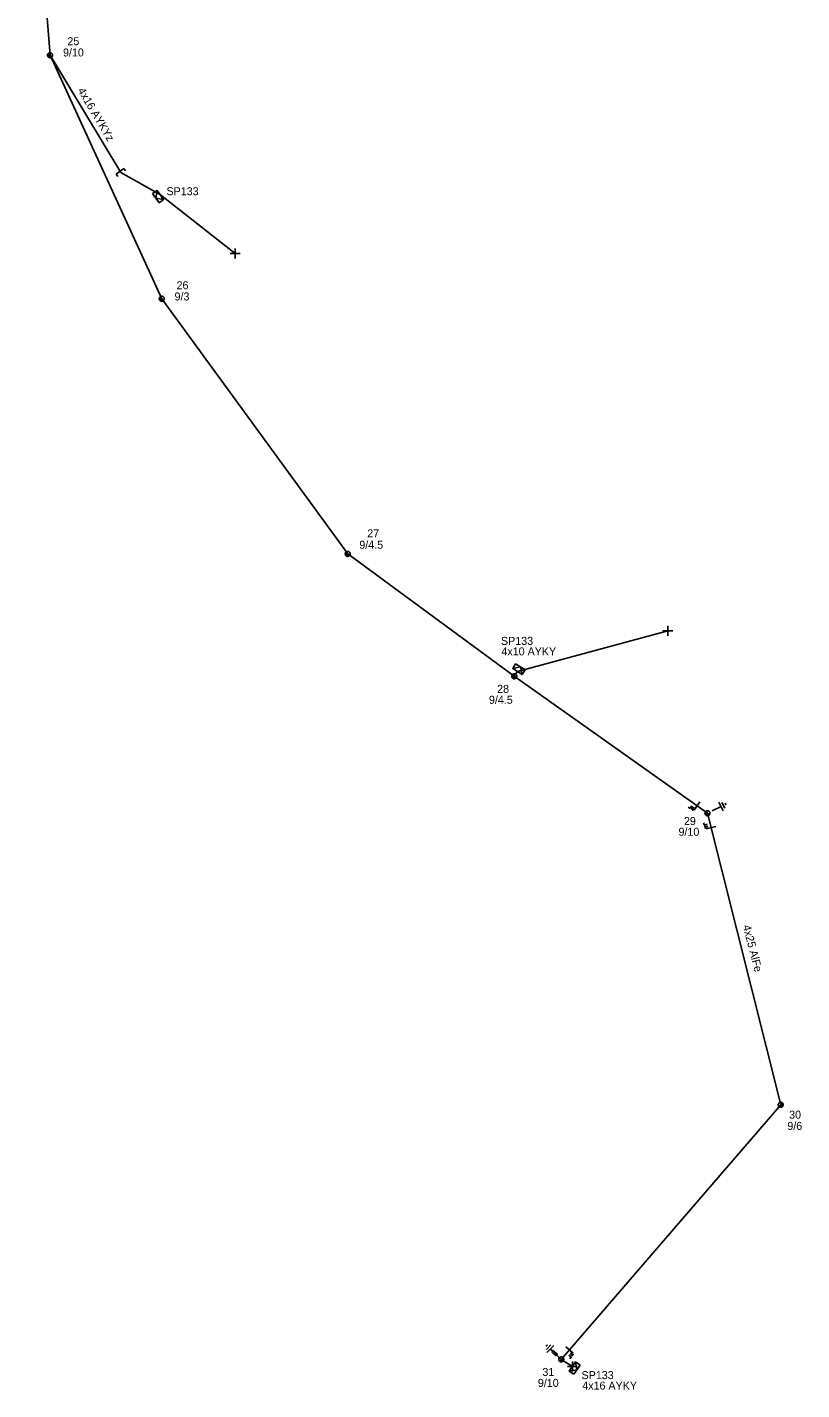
# Model space of a CAD drawing. Extents: x -748492 to -735633, y -1146251 to -1139940.
# Drawn here: x -742272 to -742175.2, y -1141462.5 to -1141292.2 of the extents above; entities that cross this region are included whole.
import ezdxf

# ---------------------------------------------------------------- set-up
doc = ezdxf.new("R2010")
doc.units = 0
for name, color, linetype in [('Vrstva 1', 7, 'Continuous'), ('Vrstva 12', 7, 'Continuous'), ('Vrstva 13', 7, 'Continuous'), ('Vrstva 14', 7, 'Continuous'), ('Vrstva 15', 7, 'Continuous'), ('Vrstva 16', 7, 'Continuous'), ('Vrstva 18', 7, 'Continuous'), ('Vrstva 2', 7, 'Continuous'), ('Vrstva 31', 7, 'Continuous'), ('Vrstva 33', 7, 'Continuous'), ('Vrstva 34', 7, 'Continuous'), ('Vrstva 52', 7, 'Continuous'), ('Vrstva 54', 7, 'Continuous'), ('Vrstva 55', 7, 'Continuous'), ('Vrstva 59', 7, 'Continuous'), ('Vrstva 9', 7, 'Continuous')]:
    doc.layers.add(name, color=color, linetype=linetype)

# ---------------------------------------------------------------- blocks, each defined once
blk = doc.blocks.new('NN440')
at = {"layer": 'Vrstva 2'}
for points in [[(0.63, 0), (0.63, 0.06), (0.62, 0.13), (0.6, 0.19), (0.58, 0.25), (0.55, 0.31), (0.51, 0.37), (0.47, 0.42), (0.42, 0.46), (0.37, 0.51), (0.32, 0.54), (0.26, 0.57), (0.2, 0.59), (0.13, 0.61), (0.07, 0.62), (0, 0.63), (-0.06, 0.62), (-0.13, 0.61), (-0.19, 0.59), (-0.26, 0.57), (-0.31, 0.54), (-0.37, 0.51), (-0.42, 0.46), (-0.47, 0.42), (-0.51, 0.37), (-0.54, 0.31), (-0.57, 0.25), (-0.6, 0.19), (-0.62, 0.13), (-0.63, 0.06), (-0.63, 0), (-0.63, -0.07), (-0.62, -0.14), (-0.6, -0.2), (-0.57, -0.26), (-0.54, -0.32), (-0.51, -0.37), (-0.47, -0.43), (-0.42, -0.47), (-0.37, -0.51), (-0.31, -0.55), (-0.26, -0.58), (-0.19, -0.6), (-0.13, -0.62), (-0.06, -0.63), (0, -0.63), (0.07, -0.63), (0.13, -0.62), (0.2, -0.6), (0.26, -0.58), (0.32, -0.55), (0.37, -0.51), (0.42, -0.47), (0.47, -0.43), (0.51, -0.37), (0.55, -0.32), (0.58, -0.26), (0.6, -0.2), (0.62, -0.14), (0.63, -0.07), (0.63, 0)], [(-0.63, 0), (0.63, 0)], [(-0.6, -0.18), (0.57, -0.18)], [(-0.51, -0.32), (0.5, -0.32)], [(-0.37, -0.47), (0.35, -0.47)]]:
    blk.add_lwpolyline(points, dxfattribs=at)
blk = doc.blocks.new('NN840')
at = {"layer": 'Vrstva 15'}
for points in [[(0, 0.62), (0, -0.63)], [(-0.75, -0.71), (-0.75, -0.66)], [(-0.73, -0.76), (-0.75, -0.71)], [(-0.66, -0.8), (-0.73, -0.76)], [(-0.63, -0.8), (-0.66, -0.8)], [(-0.56, -0.76), (-0.63, -0.8)], [(-0.54, -0.71), (-0.56, -0.76)], [(-0.54, -0.38), (-0.54, -0.71)], [(-0.33, -0.38), (-0.33, -0.8)], [(-0.33, -0.64), (-0.13, -0.38)], [(-0.26, -0.56), (-0.09, -0.8)]]:
    blk.add_lwpolyline(points, dxfattribs=at)
blk = doc.blocks.new('NN800')
at = {"layer": 'Vrstva 1'}
for points in [[(-0.44, 0.44), (0.44, -0.44)], [(-0.44, -0.44), (0.44, 0.44)]]:
    blk.add_lwpolyline(points, dxfattribs=at)
blk = doc.blocks.new('NN820')
at = {"layer": 'Vrstva 13'}
for points in [[(0, 0), (0, -1.05)], [(-0.16, -0.81), (0.16, -0.81)], [(-0.16, -1.47), (-0.16, -0.81)], [(0.16, -1.47), (-0.16, -1.47)], [(0, -1.05), (-0.06, -0.93)], [(0, -1.05), (0.06, -0.93)], [(0, -1.47), (0, -1.87)], [(0.16, -0.81), (0.16, -1.47)]]:
    blk.add_lwpolyline(points, dxfattribs=at)
blk = doc.blocks.new('NN630')
at = {"layer": 'Vrstva 9'}
for points in [[(0, -0.7), (-0.7, 0)], [(-0.7, -0.7), (-0.7, 0), (0.7, 0), (0.7, -0.7)], [(-0.7, -0.7), (0.7, -0.7)], [(0, -0.7), (0.7, 0)]]:
    blk.add_lwpolyline(points, dxfattribs=at)
blk = doc.blocks.new('NN810')
at = {"layer": 'Vrstva 14'}
for points in [[(0, -0.64), (0, -1.89)], [(0.63, -1.89), (-0.62, -1.89)], [(0.39, -2.2), (-0.4, -2.2)], [(0, -2.52), (-0.12, -2.52)], [(0.14, -2.52), (0, -2.52)]]:
    blk.add_lwpolyline(points, dxfattribs=at)
blk = doc.blocks.new('NN515')
at = {"layer": 'Vrstva 2'}
for points in [[(-0.59, 0.18), (0.59, 0.18)], [(-0.59, 0.18), (-0.59, -0.18)], [(0.59, 0.18), (0.59, -0.18)]]:
    blk.add_lwpolyline(points, dxfattribs=at)

msp = doc.modelspace()

# ---------------------------------------------------------------- linework, layer by layer
at = {"layer": 'Vrstva 1'}
for points in [[(-742271.98, -1141260.29), (-742269.13, -1141295.73), (-742255.17, -1141326.15), (-742231.93, -1141358.03), (-742211.11, -1141373.32), (-742186.97, -1141390.44)], [(-742186.97, -1141390.44), (-742177.82, -1141426.86), (-742205.25, -1141458.68)]]:
    msp.add_lwpolyline(points, dxfattribs=at)
at = {"layer": 'Vrstva 52'}
for points in [[(-742211.11, -1141373.32), (-742210.72, -1141372.73)], [(-742205.25, -1141458.68), (-742203.86, -1141459.56)]]:
    msp.add_lwpolyline(points, dxfattribs=at)
at = {"layer": 'Vrstva 54'}
msp.add_lwpolyline([(-742269.13, -1141295.73), (-742260.28, -1141310.37), (-742255.33, -1141313.19)], dxfattribs=at)
at = {"layer": 'Vrstva 59'}
for points in [[(-742255.33, -1141313.19), (-742246, -1141320.5)], [(-742210.72, -1141372.73), (-742191.94, -1141367.63)]]:
    msp.add_lwpolyline(points, dxfattribs=at)

# ---------------------------------------------------------------- block references
at = {"layer": 'Vrstva 13'}
for p, xscale, yscale, rotation in [((-742269.13, -1141295.73), 0.49999999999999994, 0.5000000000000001, -69.05512168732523), ((-742255.17, -1141326.15), 0.5, 0.49999999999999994, -54.9198118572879), ((-742231.93, -1141358.03), 0.5, 0.5, -37.49543227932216), ((-742211.11, -1141373.32), 0.49999999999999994, 0.49999999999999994, -34.22908898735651), ((-742186.97, -1141390.44), 0.5, 0.5, -42.73467641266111), ((-742177.82, -1141426.86), 0.49999999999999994, 0.5000000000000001, 51.05157599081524), ((-742205.25, -1141458.68), 0.49999999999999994, 0.5000000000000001, 47.37360520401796)]:
    msp.add_blockref('NN440', p, dxfattribs=dict(at, xscale=xscale, yscale=yscale, rotation=rotation))
at = {"layer": 'Vrstva 13', "rotation": 36.83866806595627}
msp.add_blockref('NN515', (-742260.28, -1141310.37), dxfattribs=at)
at = {"layer": 'Vrstva 15'}
for p, rotation in [((-742186.97, -1141390.44), 116.42463895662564), ((-742205.25, -1141458.68), -134.14891312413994)]:
    msp.add_blockref('NN810', p, dxfattribs=dict(at, rotation=rotation))
at = {"layer": 'Vrstva 16', "rotation": -134.10853779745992}
msp.add_blockref('NN820', (-742205.25, -1141458.68), dxfattribs=at)
at = {"layer": 'Vrstva 18'}
for p, rotation in [((-742188.27, -1141389.52), -35.34412671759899), ((-742186.52, -1141392.23), -75.89714646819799), ((-742204.22, -1141457.49), 49.23746349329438)]:
    msp.add_blockref('NN840', p, dxfattribs=dict(at, rotation=rotation))
at = {"layer": 'Vrstva 31'}
for p, rotation in [((-742255.34, -1141313.19), -54.597708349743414), ((-742210.72, -1141372.73), 148.0791236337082), ((-742203.86, -1141459.56), 55.24215400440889)]:
    msp.add_blockref('NN630', p, dxfattribs=dict(at, rotation=rotation))
at = {"layer": 'Vrstva 34'}
for p, rotation in [((-742246, -1141320.5), 45), ((-742191.94, -1141367.63), 44.99999995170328), ((-742203.86, -1141459.56), 45)]:
    msp.add_blockref('NN800', p, dxfattribs=dict(at, rotation=rotation))

# ---------------------------------------------------------------- texts
at = {"layer": 'Vrstva 12'}
for s, rotation, p in [('9/10', 359.961, (-742267.51, -1141295.88)), ('9/3', 0.102, (-742253.57, -1141326.37)), ('9/4.5', 0.029, (-742230.48, -1141357.39)), ('9/4.5', 359.998, (-742214.28, -1141376.76)), ('9/10', 0.012, (-742190.59, -1141393.25)), ('9/6', 359.983, (-742176.99, -1141430)), ('9/10', 359.99, (-742208.17, -1141462.11))]:
    msp.add_text(s, height=1, rotation=rotation, dxfattribs=at).set_placement(p)
at = {"layer": 'Vrstva 14'}
for s, rotation, p in [('25', 0.037, (-742266.96, -1141294.48)), ('26', 0.041, (-742253.32, -1141324.97)), ('27', 359.987, (-742229.49, -1141355.96)), ('28', 359.993, (-742213.26, -1141375.4)), ('29', 0.047, (-742189.91, -1141391.91)), ('30', 359.977, (-742176.77, -1141428.6)), ('31', 359.994, (-742207.6, -1141460.74))]:
    msp.add_text(s, height=1, rotation=rotation, dxfattribs=at).set_placement(p)
at = {"layer": 'Vrstva 2'}
msp.add_text('4x25 AlFe', height=1, rotation=284.421, dxfattribs=at).set_placement((-742182.56, -1141404.52))
at = {"layer": 'Vrstva 33'}
for rotation, p in [(359.954, (-742254.58, -1141313.22)), (359.973, (-742212.78, -1141369.4)), (0.031, (-742202.71, -1141461.14))]:
    msp.add_text('SP133', height=1, rotation=rotation, dxfattribs=at).set_placement(p)
at = {"layer": 'Vrstva 54'}
msp.add_text('4x10 AYKY', height=1, dxfattribs=at).set_placement((-742212.72, -1141370.71))
msp.add_text('4x16 AYKY', height=1, rotation=359.988, dxfattribs=at).set_placement((-742202.62, -1141462.45))
at = {"layer": 'Vrstva 55'}
msp.add_text('4x16 AYKYz', height=1, rotation=300.656, dxfattribs=at).set_placement((-742265.72, -1141300.14))

doc.saveas('drawing.dxf')
